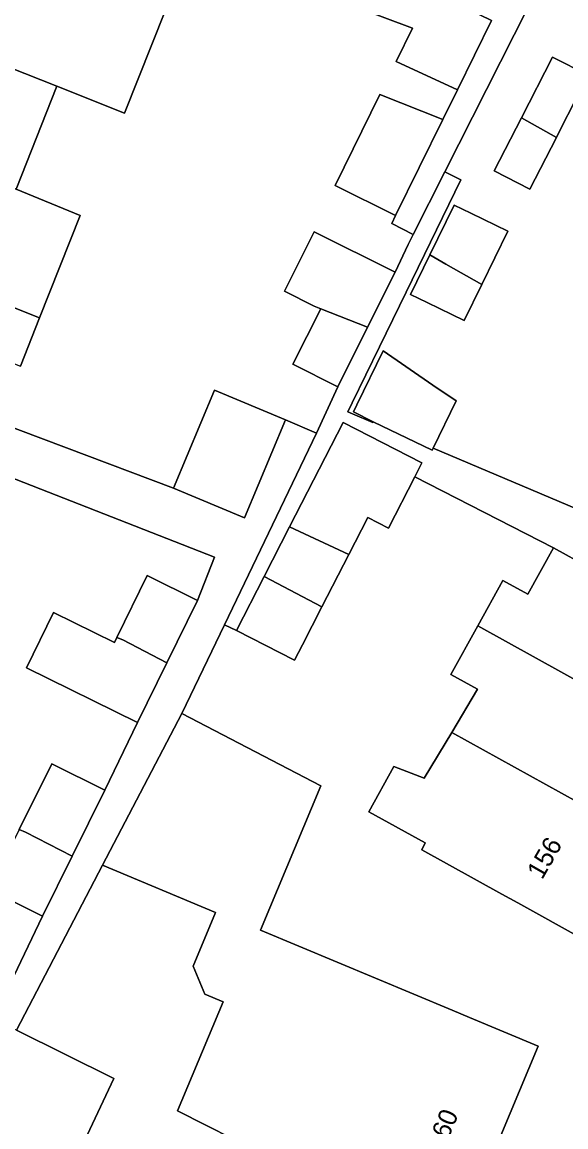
# Model space of a CAD drawing. Extents: x 160349 to 161355, y 381727 to 382854.
# Drawn here: x 160702.1 to 160731.2, y 382109.7 to 382169 of the extents above; entities that cross this region are included whole.
import ezdxf

# ---------------------------------------------------------------- set-up
doc = ezdxf.new("R2010")
doc.units = 0
for name, color, linetype in [('IMGEO_Erf', 7, 'Continuous'), ('IMGEO_Pand', 7, 'Continuous'), ('IMGEO_Pand_nummerreeks', 7, 'Continuous'), ('IMGEO_Voetpad_open', 7, 'Continuous')]:
    doc.layers.add(name, color=color, linetype=linetype)

msp = doc.modelspace()

# ---------------------------------------------------------------- linework, layer by layer
at = {"layer": 'IMGEO_Erf'}
for points in [[(160697.324, 382148.811), (160710.199, 382143.968), (160712.397, 382149.229), (160716.195, 382147.642), (160717.865, 382146.923), (160719.009, 382149.409), (160716.601, 382150.614), (160718.09, 382153.592), (160717.745, 382153.727), (160716.145, 382154.533), (160717.742, 382157.727), (160722.083, 382155.557), (160722.782, 382157.031), (160723.057, 382157.577), (160721.899, 382158.162), (160722.106, 382158.599), (160718.859, 382160.198), (160721.264, 382165.08), (160724.642, 382163.747), (160725.422, 382165.331), (160722.141, 382166.86), (160723.016, 382168.637), (160720.04, 382169.742)], [(160709.76, 382169.614), (160707.571, 382164.088), (160703.944, 382165.525), (160701.756, 382160), (160705.186, 382158.601), (160703.01, 382153.111), (160701.98, 382150.512)], [(160729.219, 382169.775), (160724.757, 382160.943), (160725.606, 382160.514), (160722.667, 382154.481), (160721.241, 382151.552), (160719.782, 382148.554), (160719.543, 382148.063), (160719.8, 382147.954), (160720.884, 382147.494), (160720.913, 382147.538), (160719.842, 382148.059), (160720.025, 382148.436), (160721.438, 382151.338), (160724.107, 382149.505), (160724.56, 382149.194), (160725.17, 382148.775), (160725.352, 382148.65), (160724.121, 382146.12), (160731.806, 382142.859)], [(160701.921, 382125.663), (160703.672, 382129.184), (160706.515, 382127.77), (160708.262, 382131.407), (160702.302, 382134.337), (160703.76, 382137.301), (160707.024, 382135.697), (160707.153, 382135.959), (160708.787, 382139.283), (160711.483, 382137.958), (160712.39, 382140.281), (160696.208, 382146.6)], [(160732.176, 382119.797), (160728.662, 382121.734), (160727.797, 382122.21), (160723.508, 382124.575), (160723.702, 382124.947), (160720.671, 382126.617), (160722.011, 382129.049), (160723.647, 382128.423), (160725.115, 382130.874), (160726.506, 382133.198), (160725.078, 382133.985), (160726.516, 382136.595), (160727.856, 382139.025), (160729.205, 382138.281), (160730.575, 382140.767), (160723.134, 382144.584), (160721.725, 382141.837), (160720.616, 382142.407), (160719.597, 382140.421), (160718.154, 382137.61), (160717.108, 382135.573), (160716.685, 382134.748), (160713.57, 382136.346), (160712.931, 382136.653), (160710.646, 382131.897), (160718.093, 382128.018), (160714.857, 382120.267), (160725.141, 382115.974), (160726.072, 382115.585), (160729.755, 382114.048), (160725.167, 382103.056)], [(160714.928, 382108.286), (160710.416, 382110.591), (160712.85, 382116.423), (160711.867, 382116.833), (160711.243, 382118.345), (160712.444, 382121.222), (160706.387, 382123.75), (160701.766, 382114.909), (160706.99, 382112.322), (160704.153, 382106.281)], [(160701.44, 382117.39), (160703.159, 382121.024), (160700.316, 382122.437)]]:
    msp.add_lwpolyline(points, dxfattribs=at)
for points in [[(160730.73, 382162.785), (160729.304, 382160.006), (160727.396, 382160.985), (160728.861, 382163.839), (160730.531, 382167.093), (160732.439, 382166.114), (160730.977, 382163.267)], [(160726.736, 382154.902), (160725.79, 382152.959), (160723.804, 382153.927), (160722.91, 382154.363), (160723.941, 382156.481), (160725.244, 382159.155), (160726.138, 382158.719), (160728.124, 382157.752)]]:
    msp.add_lwpolyline(points, close=True, dxfattribs=at)
at = {"layer": 'IMGEO_Pand'}
for points in [[(160696.197, 382168.592), (160703.944, 382165.525), (160707.571, 382164.088), (160709.76, 382169.614), (160706.132, 382171.051), (160698.385, 382174.118)], [(160727.253, 382169.049), (160724.007, 382170.648), (160720.817, 382171.833), (160720.04, 382169.742), (160723.016, 382168.637), (160722.141, 382166.86), (160725.422, 382165.331)], [(160694.009, 382163.068), (160701.756, 382160), (160703.944, 382165.525), (160696.197, 382168.592)], [(160728.861, 382163.839), (160730.73, 382162.785), (160730.977, 382163.267), (160732.439, 382166.114), (160730.531, 382167.093)], [(160721.264, 382165.08), (160718.859, 382160.198), (160722.106, 382158.599), (160724.642, 382163.747)], [(160728.861, 382163.839), (160727.396, 382160.985), (160729.304, 382160.006), (160730.73, 382162.785)], [(160701.756, 382160), (160694.009, 382163.068), (160691.821, 382157.541), (160699.567, 382154.474), (160703.01, 382153.111), (160705.186, 382158.601)], [(160728.124, 382157.752), (160726.138, 382158.719), (160725.244, 382159.155), (160723.941, 382156.481), (160724.809, 382155.991), (160726.736, 382154.902)], [(160703.01, 382153.111), (160699.567, 382154.474), (160691.821, 382157.541), (160689.578, 382151.878), (160694.227, 382150.037), (160697.324, 382148.811), (160698.538, 382151.875), (160701.98, 382150.512)], [(160722.083, 382155.557), (160717.742, 382157.727), (160716.145, 382154.533), (160717.745, 382153.727), (160718.09, 382153.592), (160720.607, 382152.604)], [(160726.736, 382154.902), (160724.809, 382155.991), (160723.941, 382156.481), (160722.91, 382154.363), (160723.804, 382153.927), (160725.79, 382152.959)], [(160720.607, 382152.604), (160718.09, 382153.592), (160716.601, 382150.614), (160719.009, 382149.409)], [(160719.842, 382148.059), (160720.913, 382147.538), (160724.064, 382146.003), (160724.121, 382146.12), (160725.352, 382148.65), (160725.17, 382148.775), (160724.56, 382149.194), (160724.107, 382149.505), (160721.438, 382151.338), (160720.025, 382148.436)], [(160712.397, 382149.229), (160710.199, 382143.968), (160713.997, 382142.381), (160716.195, 382147.642)], [(160723.134, 382144.584), (160723.519, 382145.334), (160719.295, 382147.502), (160716.424, 382141.907), (160719.597, 382140.421), (160720.616, 382142.407), (160721.725, 382141.837)], [(160719.597, 382140.421), (160716.424, 382141.907), (160715.055, 382139.24), (160718.154, 382137.61)], [(160726.516, 382136.595), (160737.231, 382130.662), (160738.278, 382132.562), (160739.196, 382132.58), (160739.985, 382134.011), (160739.73, 382134.892), (160740.081, 382135.529), (160735.702, 382137.942), (160732.701, 382139.595), (160732.446, 382139.736), (160730.575, 382140.767), (160729.205, 382138.281), (160727.856, 382139.025)], [(160709.836, 382134.607), (160711.483, 382137.958), (160708.787, 382139.283), (160707.153, 382135.959), (160707.474, 382135.832)], [(160715.055, 382139.24), (160713.57, 382136.346), (160716.685, 382134.748), (160717.108, 382135.573), (160718.154, 382137.61)], [(160709.836, 382134.607), (160707.474, 382135.832), (160707.153, 382135.959), (160707.024, 382135.697), (160703.76, 382137.301), (160702.302, 382134.337), (160708.262, 382131.407)], [(160725.115, 382130.874), (160735.201, 382125.288), (160736.344, 382127.362), (160735.63, 382127.756), (160737.231, 382130.662), (160726.516, 382136.595), (160725.078, 382133.985), (160726.506, 382133.198)], [(160714.857, 382120.267), (160718.093, 382128.018), (160710.646, 382131.897), (160706.387, 382123.75), (160712.444, 382121.222), (160711.243, 382118.345), (160711.867, 382116.833), (160712.85, 382116.423), (160710.416, 382110.591), (160714.928, 382108.286), (160725.167, 382103.056), (160729.755, 382114.048), (160726.072, 382115.585), (160725.141, 382115.974)], [(160725.115, 382130.874), (160723.647, 382128.423), (160722.011, 382129.049), (160720.671, 382126.617), (160723.702, 382124.947), (160723.508, 382124.575), (160727.797, 382122.21), (160728.662, 382121.734), (160732.176, 382119.797), (160735.201, 382125.288)], [(160704.755, 382124.233), (160706.515, 382127.77), (160703.672, 382129.184), (160701.921, 382125.663), (160702.249, 382125.533)], [(160704.755, 382124.233), (160702.249, 382125.533), (160701.921, 382125.663), (160700.316, 382122.437), (160703.159, 382121.024)], [(160704.153, 382106.281), (160706.99, 382112.322), (160701.766, 382114.909), (160701.506, 382115.018), (160698.655, 382109.15)]]:
    msp.add_lwpolyline(points, close=True, dxfattribs=at)
at = {"layer": 'IMGEO_Voetpad_open'}
msp.add_lwpolyline([(160702.008, 382180.709), (160698.711, 382182.004), (160695.605, 382183.224), (160695.109, 382181.97), (160700.63, 382179.786), (160705.279, 382177.945), (160708.347, 382176.642), (160720.817, 382171.833), (160724.007, 382170.648), (160727.253, 382169.049), (160725.422, 382165.331), (160724.642, 382163.747), (160722.106, 382158.599), (160721.899, 382158.162), (160723.057, 382157.577), (160724.757, 382160.943), (160729.219, 382169.775), (160723.363, 382172.144), (160717.819, 382174.484), (160712.233, 382176.659), (160708.918, 382177.972), (160708.217, 382178.25), (160706.657, 382178.868)], close=True, dxfattribs=at)
for points in [[(160731.806, 382142.859), (160724.121, 382146.12), (160724.064, 382146.003), (160720.913, 382147.538), (160720.884, 382147.494), (160719.8, 382147.954), (160719.543, 382148.063), (160719.782, 382148.554), (160721.241, 382151.552), (160722.667, 382154.481), (160725.606, 382160.514), (160724.757, 382160.943), (160723.057, 382157.577), (160722.782, 382157.031), (160722.083, 382155.557), (160720.607, 382152.604), (160719.009, 382149.409), (160717.865, 382146.923), (160712.931, 382136.653), (160713.57, 382136.346), (160715.055, 382139.24), (160716.424, 382141.907), (160719.295, 382147.502), (160723.519, 382145.334), (160723.134, 382144.584), (160730.575, 382140.767), (160732.446, 382139.736)], [(160701.766, 382114.909), (160706.387, 382123.75), (160710.646, 382131.897), (160712.931, 382136.653), (160717.865, 382146.923), (160716.195, 382147.642), (160713.997, 382142.381), (160710.199, 382143.968), (160697.324, 382148.811)], [(160696.208, 382146.6), (160712.39, 382140.281), (160711.483, 382137.958), (160709.836, 382134.607), (160708.262, 382131.407), (160706.515, 382127.77), (160704.755, 382124.233), (160703.159, 382121.024), (160701.44, 382117.39)]]:
    msp.add_lwpolyline(points, dxfattribs=at)

# ---------------------------------------------------------------- texts
at = {"layer": 'IMGEO_Pand_nummerreeks'}
for s, rotation, p in [('156', 60.20355, (160729.968, 382122.939)), ('160', 67.34546, (160724.642, 382108.338))]:
    msp.add_text(s, height=1, rotation=rotation, dxfattribs=at).set_placement(p)

doc.saveas('drawing.dxf')
